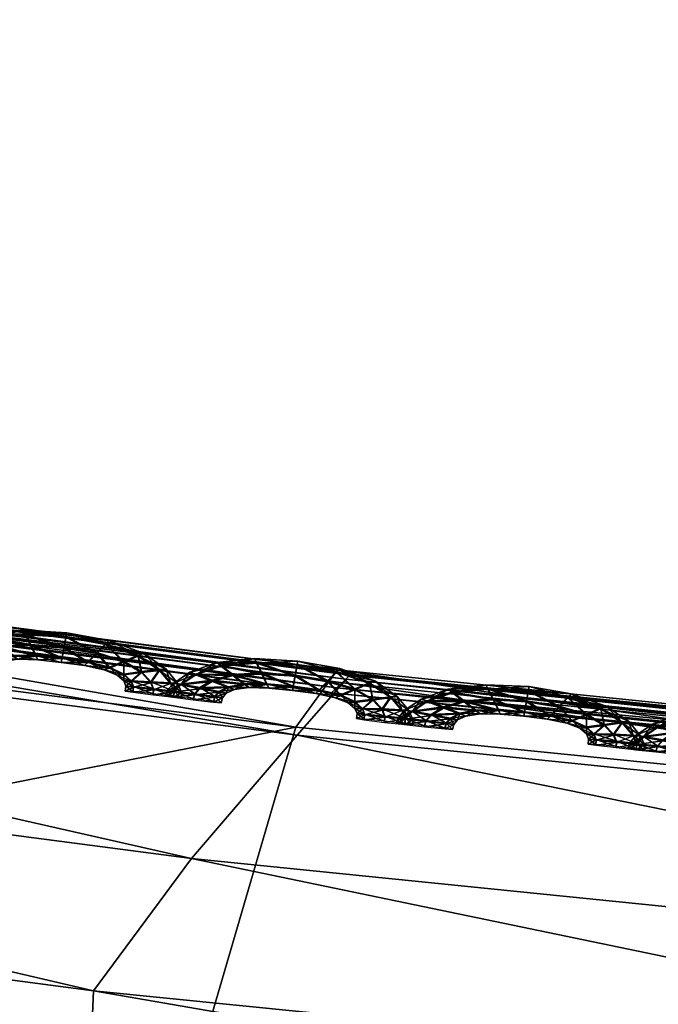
# Model space of a CAD drawing. Extents: x -7.4 to 7.4, y -11.5 to 9.8.
# Tile 329 of 469: x -0.951 to -0.797, y 9.394 to 9.632. Entities that reach past the tile are written whole.
import ezdxf

# ---------------------------------------------------------------- set-up
doc = ezdxf.new("R2010")
doc.units = 0
doc.header["$MEASUREMENT"] = 0
for name, color, linetype in [('A-FURN-3-ST', 150, 'Continuous'), ('A-FURN-3-ST-SEAM', 130, 'Continuous'), ('A-FURN-3-ST-SI', 160, 'Continuous')]:
    doc.layers.add(name, color=color, linetype=linetype)

msp = doc.modelspace()

# ---------------------------------------------------------------- meshes
at = {"layer": 'A-FURN-3-ST'}
mesh = msp.add_polyface(dxfattribs=at)
corners = [(-0.29098, 9.30467, 0.61819), (-0.27167, 9.40709, 1.00151), (0, 9.39906, 1.00155), (0, 9.29704, 0.61819), (-0.5936, 9.32387, 0.61819), (-0.56214, 9.4288, 1.00144), (-0.91719, 9.35069, 0.61819), (-0.8849, 9.46131, 1.00129), (-1.26207, 9.38711, 0.61819), (-1.23172, 9.50581, 1.00113), (-1.62401, 9.43544, 0.61819), (-1.5897, 9.56341, 1.00098), (-1.99018, 9.49361, 0.61819), (-1.94875, 9.63192, 1.00083), (-2.34041, 9.55636, 0.61819), (-1.35123, 9.09059, 0.56582), (-1.73692, 9.11935, 0.56582), (-2.1241, 9.15424, 0.56582), (-1.859, 8.65716, 0.55836), (-2.2831, 8.66878, 0.55836), (-1.44439, 8.6476, 0.55836), (-0.63005, 9.05338, 0.56582), (-0.97932, 9.06921, 0.56582), (-1.03908, 8.64051, 0.55836), (-0.65929, 8.63524, 0.55836), (-1.91804, 8.11232, 0.55836), (-2.39411, 8.11376, 0.55836), (-1.93379, 7.51392, 0.55836), (-1.48547, 8.11113, 0.55836), (-1.49132, 7.51392, 0.55836), (-1.06504, 8.11026, 0.55836), (-1.06876, 7.51392, 0.55836), (-0.67156, 8.1096, 0.55836), (-0.6733, 7.51392, 0.55836), (-0.32248, 8.10911, 0.55836), (0, 8.1089, 0.55836), (0, 7.51392, 0.55836), (-0.31817, 8.63132, 0.55836), (0, 8.62968, 0.55836), (-0.32308, 7.51392, 0.55836), (0, 9.03682, 0.56582), (-0.30741, 9.0416, 0.56582), (0.29098, 9.30467, 0.61819)]
mesh.append_faces([[corners[k] for k in face] for face in [(0, 1, 2), (2, 3, 0), (4, 5, 1), (1, 0, 4), (6, 7, 5), (5, 4, 6), (8, 9, 7), (7, 6, 8), (10, 11, 9), (9, 8, 10), (12, 13, 11), (11, 10, 12), (13, 12, 14), (15, 16, 10), (10, 8, 15), (16, 17, 12), (12, 10, 16), (17, 16, 18), (18, 19, 17), (16, 15, 20), (20, 18, 16), (21, 22, 6), (6, 4, 21), (22, 15, 8), (8, 6, 22), (20, 15, 22), (22, 23, 20), (22, 21, 24), (24, 23, 22), (19, 18, 25), (18, 20, 28), (28, 25, 18), (20, 23, 30), (30, 28, 20), (23, 24, 32), (32, 30, 23), (35, 34, 37), (37, 38, 35), (34, 32, 24), (24, 37, 34), (40, 41, 0), (0, 3, 40), (41, 21, 4), (4, 0, 41), (37, 24, 21), (21, 41, 37), (38, 37, 41), (41, 40, 38), (42, 3, 2), (40, 3, 42)]])
mesh.append_faces([[corners[k] for k in face] for face in [(29, 27, 25), (31, 29, 28), (33, 31, 30), (39, 33, 32)]], dxfattribs={"vtx0": -1, "vtx1": -1, "vtx2": -1})
mesh.append_faces([[corners[k] for k in face] for face in [(26, 25, 27), (25, 28, 29), (28, 30, 31), (30, 32, 33), (34, 35, 36), (32, 34, 39)]], dxfattribs={"vtx1": -1, "vtx2": -1})
mesh = msp.add_polyface(dxfattribs=at)
corners = [(-0.87283, 9.47288, 17.63264), (-0.87501, 9.47078, 17.62134), (-1.2449, 9.51899, 17.61351), (-1.24296, 9.52109, 17.62484), (-0.87631, 9.46955, 17.61473), (-1.24609, 9.51771, 17.60693), (-0.53471, 9.43593, 17.62834), (-0.5327, 9.43799, 17.6396), (-1.61344, 9.57783, 17.59997), (-1.61246, 9.5791, 17.60655), (-1.24743, 9.3698, 17.76043), (-1.2948, 9.42056, 17.66748), (-1.65219, 9.48001, 17.6601), (-0.93369, 9.39773, 17.65706), (-0.93476, 9.3731, 17.67581), (-0.59269, 9.3387, 17.68322), (-0.89499, 9.32341, 17.7683), (-1.29674, 9.44553, 17.64876), (-0.88458, 9.45933, 17.66261), (-0.91007, 9.42962, 17.66082), (-0.56725, 9.39489, 17.66805), (-0.58956, 9.36317, 17.66451), (-1.27624, 9.47762, 17.65272), (-1.25349, 9.50745, 17.65477), (-1.61974, 9.56752, 17.64778), (-1.63909, 9.53749, 17.64557), (-0.87342, 9.47202, 17.65017), (-0.53325, 9.43716, 17.65713), (-0.54358, 9.42452, 17.66965), (-1.24351, 9.52022, 17.64237), (-1.2449, 9.51899, 17.60123), (-1.24296, 9.52109, 17.59609), (-1.61079, 9.58124, 17.58913), (-1.61246, 9.5791, 17.59427), (-1.61079, 9.58124, 17.61788), (-1.61123, 9.58038, 17.63549), (-0.87501, 9.47078, 17.60902), (-0.87283, 9.47288, 17.60389), (-0.53471, 9.43593, 17.61602), (-0.5359, 9.43465, 17.62173)]
mesh.append_faces([[corners[k] for k in face] for face in [(0, 1, 2), (2, 3, 0), (1, 4, 5), (5, 2, 1), (4, 1, 6), (1, 0, 7), (2, 5, 8), (3, 2, 9), (10, 11, 12), (13, 14, 15), (11, 10, 16), (16, 14, 11), (17, 11, 14), (14, 13, 17), (18, 19, 20), (19, 13, 21), (22, 17, 13), (13, 19, 22), (23, 22, 19), (19, 18, 23), (22, 23, 24), (17, 22, 25), (0, 26, 27), (26, 18, 28), (29, 23, 18), (18, 26, 29), (3, 29, 26), (26, 0, 3), (30, 31, 32), (5, 30, 33), (29, 3, 34), (23, 29, 35), (4, 36, 30), (30, 5, 4), (36, 37, 31), (31, 30, 36), (37, 36, 38), (36, 4, 39)]])
mesh = msp.add_polyface(dxfattribs=at)
corners = [(-0.93476, 9.3731, 17.67581), (-0.89499, 9.32341, 17.7683), (-0.56451, 9.28971, 17.77534), (-2.07261, 8.3011, 18.26371), (-1.91864, 8.77223, 18.23218), (-2.29245, 8.80848, 18.22545), (-2.50658, 8.31321, 18.25561), (-2.63329, 8.83947, 18.21788), (-2.1687, 9.2031, 18.1293), (-2.46075, 9.25498, 18.12257), (-1.81998, 9.14233, 18.13607), (-1.64855, 8.28994, 18.27036), (-1.53168, 8.73857, 18.23823), (-1.45539, 9.08601, 18.14223), (-1.1462, 8.71084, 18.24386), (-1.09527, 9.03921, 18.14817), (-1.23394, 8.28071, 18.27603), (-0.83298, 8.27387, 18.28105), (-0.7788, 8.6902, 18.24922), (-0.75585, 9.00398, 18.1541), (-1.70755, 7.77134, 18.29528), (-1.27497, 7.77019, 18.30117), (-0.85894, 7.76932, 18.30608), (-2.18362, 7.77274, 18.28706), (-0.81335, 9.20924, 17.96105), (-0.50512, 9.17752, 17.96717), (-1.15265, 9.25259, 17.95413), (-1.24743, 9.3698, 17.76043), (-1.60256, 9.4286, 17.75332), (-1.50521, 9.30879, 17.94759), (-1.85947, 9.37574, 17.941), (-2.19743, 9.44775, 17.93382), (-2.46914, 9.50927, 17.92716)]
mesh.append_faces([[corners[k] for k in face] for face in [(0, 1, 2), (3, 4, 5), (5, 6, 3), (6, 5, 7), (8, 9, 7), (7, 5, 8), (10, 8, 5), (5, 4, 10), (4, 3, 11), (11, 12, 4), (12, 13, 10), (10, 4, 12), (14, 15, 13), (13, 12, 14), (12, 11, 16), (16, 14, 12), (17, 18, 14), (14, 16, 17), (18, 19, 15), (15, 14, 18), (20, 11, 3), (21, 16, 11), (22, 17, 16), (23, 3, 6), (1, 24, 25), (26, 15, 19), (19, 24, 26), (27, 26, 24), (24, 1, 27), (28, 29, 26), (26, 27, 28), (29, 13, 15), (15, 26, 29), (30, 10, 13), (13, 29, 30), (31, 8, 10), (10, 30, 31), (32, 9, 8)]])
mesh = msp.add_polyface(dxfattribs=at)
corners = [(-0.53471, 9.43593, 17.62834), (-0.5359, 9.43465, 17.62173), (-0.87631, 9.46955, 17.61473), (-0.5327, 9.43799, 17.6396), (-0.87501, 9.47078, 17.62134), (-0.24915, 9.41731, 17.64394), (-0.25034, 9.41521, 17.63264), (-0.25105, 9.41397, 17.62606), (0, 9.40845, 17.63405), (0, 9.40717, 17.62747), (0, 9.41051, 17.6453), (-0.59269, 9.3387, 17.68322), (-0.58956, 9.36317, 17.66451), (-0.93369, 9.39773, 17.65706), (-0.25564, 9.40383, 17.67398), (-0.26981, 9.37425, 17.67253), (0, 9.36749, 17.67402), (0, 9.39704, 17.67539), (-0.56725, 9.39489, 17.66805), (-0.28323, 9.34257, 17.66919), (-0.54358, 9.42452, 17.66965), (-0.88458, 9.45933, 17.66261), (-0.91007, 9.42962, 17.66082), (-0.25034, 9.41521, 17.62036), (-0.53471, 9.43593, 17.61602), (-0.24915, 9.41731, 17.61522), (-0.5327, 9.43799, 17.61088), (0, 9.40845, 17.62176), (0, 9.41051, 17.61663), (-0.53325, 9.43716, 17.65713), (-0.87283, 9.47288, 17.63264), (-0.87342, 9.47202, 17.65017), (-0.87283, 9.47288, 17.60389), (-0.87501, 9.47078, 17.60902), (-0.24947, 9.41644, 17.66143), (0, 9.40964, 17.6628)]
mesh.append_faces([[corners[k] for k in face] for face in [(0, 1, 2), (3, 0, 4), (5, 6, 0), (0, 3, 5), (6, 7, 1), (1, 0, 6), (8, 9, 7), (7, 6, 8), (10, 8, 6), (6, 5, 10), (11, 12, 13), (14, 15, 16), (16, 17, 14), (18, 12, 19), (19, 15, 18), (20, 18, 15), (15, 14, 20), (18, 20, 21), (12, 18, 22), (7, 23, 24), (24, 1, 7), (23, 25, 26), (26, 24, 23), (27, 28, 25), (25, 23, 27), (9, 27, 23), (23, 7, 9), (29, 3, 30), (20, 29, 31), (24, 26, 32), (1, 24, 33), (5, 34, 35), (35, 10, 5), (34, 14, 17), (17, 35, 34), (29, 20, 14), (14, 34, 29), (3, 29, 34), (34, 5, 3)]])
at = {"layer": 'A-FURN-3-ST-SEAM'}
mesh = msp.add_polyface(dxfattribs=at)
corners = [(-0.95863, 9.48282, 17.6164), (-0.95008, 9.4836, 17.61659), (-0.94885, 9.48096, 17.61792), (-0.94081, 9.48039, 17.61808), (-0.95055, 9.48467, 17.61321), (-0.95581, 9.48059, 17.61773), (-0.94129, 9.47783, 17.61682), (-0.94034, 9.48298, 17.61682), (-0.94014, 9.48405, 17.61343), (-0.95965, 9.48376, 17.61298), (-0.96476, 9.48075, 17.61621), (-0.94758, 9.47841, 17.61671), (-0.93504, 9.47688, 17.61693), (-0.9329, 9.47903, 17.61823), (-0.9403, 9.48318, 17.61009), (-0.95008, 9.48376, 17.60986), (-0.96084, 9.47919, 17.61762), (-0.95304, 9.47841, 17.61659), (-0.94145, 9.47692, 17.61347), (-0.94711, 9.4775, 17.61336), (-0.93077, 9.48125, 17.61701), (-0.92997, 9.48216, 17.61366), (-0.93077, 9.48141, 17.61028), (-0.95858, 9.48302, 17.60967), (-0.96618, 9.48141, 17.61282), (-0.9684, 9.47837, 17.61613), (-0.95198, 9.47766, 17.61324), (-0.93583, 9.47614, 17.61355), (-0.92982, 9.47556, 17.61705), (-0.92637, 9.47696, 17.61838), (-0.9329, 9.47927, 17.60898), (-0.94078, 9.48063, 17.60883), (-0.94881, 9.48121, 17.60864), (-0.96381, 9.47742, 17.61754), (-0.95688, 9.47766, 17.61648), (-0.95542, 9.47717, 17.61317), (-0.94758, 9.47857, 17.60997), (-0.94125, 9.47799, 17.61009), (-0.95301, 9.47857, 17.60986), (-0.92289, 9.47845, 17.61716), (-0.92158, 9.47911, 17.61381), (-0.92289, 9.47865, 17.61043), (-0.92637, 9.47721, 17.6091), (-0.95581, 9.48084, 17.60849), (-0.96472, 9.48092, 17.60948), (-0.9701, 9.47878, 17.61271), (-0.96994, 9.4766, 17.61606), (-0.95688, 9.47787, 17.60974), (-0.93504, 9.47705, 17.6102), (-0.93112, 9.47511, 17.61366), (-0.92637, 9.47396, 17.61712), (-0.9221, 9.47445, 17.61845), (-0.92982, 9.47573, 17.61031), (-0.97176, 9.47692, 17.61264), (-0.96508, 9.47594, 17.61751), (-0.95918, 9.47655, 17.61644), (-0.95744, 9.47626, 17.61313), (-0.95918, 9.47672, 17.60971), (-0.9608, 9.47944, 17.60838), (-0.91779, 9.47499, 17.61727), (-0.91616, 9.47528, 17.61393), (-0.91779, 9.47519, 17.61054), (-0.9221, 9.4747, 17.60917), (-0.92637, 9.47412, 17.61039), (-0.96836, 9.47853, 17.6094), (-0.9699, 9.4768, 17.60933), (-0.97216, 9.47565, 17.61264), (-0.97034, 9.47536, 17.61606), (-0.96377, 9.47766, 17.60826), (-0.92799, 9.47383, 17.6137), (-0.92459, 9.47231, 17.61716), (-0.91988, 9.47202, 17.61849), (-0.9703, 9.47552, 17.60933), (-0.96543, 9.4747, 17.61751), (-0.96021, 9.47532, 17.6164), (-0.95835, 9.47519, 17.61309), (-0.96017, 9.47552, 17.60967), (-0.91513, 9.47186, 17.61731), (-0.91335, 9.47186, 17.61397), (-0.91513, 9.47202, 17.61058), (-0.91988, 9.47227, 17.60925), (-0.92459, 9.47247, 17.61043), (-0.92637, 9.47247, 17.61374), (-0.96503, 9.47618, 17.60822), (-0.96539, 9.47495, 17.60822), (-0.92404, 9.47091, 17.61716), (-0.91917, 9.47033, 17.61849), (-0.96053, 9.47416, 17.6164), (-0.95866, 9.474, 17.61309), (-0.96053, 9.47433, 17.60967), (-0.9259, 9.4712, 17.61374), (-0.91426, 9.4698, 17.61735), (-0.91244, 9.46967, 17.614), (-0.9143, 9.47, 17.61058), (-0.91917, 9.47058, 17.60925), (-0.92404, 9.47111, 17.61043), (-0.92602, 9.47, 17.61378), (-0.92416, 9.46971, 17.61716), (-0.91925, 9.46906, 17.61849), (-0.92416, 9.46988, 17.61043), (-0.91434, 9.46852, 17.61735), (-0.91252, 9.46835, 17.614), (-0.91434, 9.46868, 17.61062), (-0.91925, 9.4693, 17.60925)]
mesh.append_faces([[corners[k] for k in face] for face in [(2, 1, 0), (1, 2, 3), (0, 1, 4), (0, 5, 2), (6, 3, 2), (3, 7, 1), (8, 4, 1), (4, 9, 0), (5, 0, 10), (11, 2, 5), (3, 6, 12), (2, 11, 6), (7, 3, 13), (1, 7, 8), (4, 8, 14), (9, 4, 15), (10, 0, 9), (10, 16, 5), (5, 17, 11), (12, 6, 18), (12, 13, 3), (6, 11, 19), (13, 20, 7), (21, 8, 7), (22, 14, 8), (14, 15, 4), (15, 23, 9), (9, 24, 10), (16, 10, 25), (17, 5, 16), (11, 17, 26), (19, 18, 6), (18, 27, 12), (13, 12, 28), (26, 19, 11), (20, 13, 29), (7, 20, 21), (8, 21, 22), (14, 22, 30), (15, 14, 31), (23, 15, 32), (24, 9, 23), (25, 10, 24), (25, 33, 16), (16, 34, 17), (35, 26, 17), (18, 19, 36), (27, 18, 37), (28, 12, 27), (28, 29, 13), (19, 26, 38), (29, 39, 20), (40, 21, 20), (41, 22, 21), (42, 30, 22), (30, 31, 14), (31, 32, 15), (32, 43, 23), (23, 44, 24), (24, 45, 25), (33, 25, 46), (34, 16, 33), (17, 34, 35), (26, 35, 47), (38, 36, 19), (36, 37, 18), (37, 48, 27), (27, 49, 28), (29, 28, 50), (47, 38, 26), (39, 29, 51), (20, 39, 40), (21, 40, 41), (22, 41, 42), (30, 42, 52), (31, 30, 48), (32, 31, 37), (43, 32, 36), (44, 23, 43), (45, 24, 44), (25, 45, 53), (53, 46, 25), (46, 54, 33), (33, 55, 34), (56, 35, 34), (57, 47, 35), (36, 38, 43), (37, 36, 32), (48, 37, 31), (49, 27, 48), (50, 28, 49), (50, 51, 29), (38, 47, 58), (51, 59, 39), (60, 40, 39), (61, 41, 40), (62, 42, 41), (63, 52, 42), (52, 48, 30), (43, 58, 44), (44, 64, 45), (65, 53, 45), (46, 53, 66), (54, 46, 67), (55, 33, 54), (34, 55, 56), (35, 56, 57), (47, 57, 68), (58, 43, 38), (48, 52, 49), (49, 69, 50), (51, 50, 70), (68, 58, 47), (59, 51, 71), (39, 59, 60), (40, 60, 61), (41, 61, 62), (42, 62, 63), (52, 63, 69), (64, 44, 58), (45, 64, 65), (53, 65, 72), (72, 66, 53), (66, 67, 46), (67, 73, 54), (54, 74, 55), (56, 55, 74), (57, 56, 75), (68, 57, 76), (69, 49, 52), (70, 50, 69), (70, 71, 51), (58, 68, 64), (71, 77, 59), (78, 60, 59), (79, 61, 60), (80, 62, 61), (81, 63, 62), (82, 69, 63), (83, 65, 64), (84, 72, 65), (74, 54, 73), (74, 75, 56), (75, 76, 57), (76, 83, 68), (69, 82, 70), (71, 70, 85), (64, 68, 83), (77, 71, 86), (59, 77, 78), (60, 78, 79), (61, 79, 80), (62, 80, 81), (63, 81, 82), (65, 83, 84), (73, 87, 74), (75, 74, 87), (76, 75, 88), (83, 76, 89), (70, 82, 90), (90, 85, 70), (85, 86, 71), (86, 91, 77), (78, 77, 91), (79, 78, 92), (80, 79, 93), (81, 80, 94), (82, 81, 95), (89, 84, 83), (87, 88, 75), (88, 89, 76), (95, 90, 82), (85, 90, 96), (86, 85, 97), (91, 86, 98), (91, 92, 78), (92, 93, 79), (93, 94, 80), (94, 95, 81), (90, 95, 99), (99, 96, 90), (96, 97, 85), (97, 98, 86), (98, 100, 91), (92, 91, 100), (93, 92, 101), (94, 93, 102), (95, 94, 103), (103, 99, 95), (100, 101, 92), (101, 102, 93), (102, 103, 94)]])
mesh = msp.add_polyface(dxfattribs=at)
corners = [(-0.90287, 9.47602, 17.61758), (-0.89436, 9.47676, 17.61781), (-0.89309, 9.47412, 17.6191), (-0.88506, 9.47359, 17.61929), (-0.89483, 9.47783, 17.61442), (-0.9001, 9.47375, 17.61895), (-0.88553, 9.47099, 17.61804), (-0.88458, 9.47622, 17.618), (-0.88443, 9.47725, 17.61465), (-0.90393, 9.47692, 17.61419), (-0.909, 9.47392, 17.61743), (-0.89183, 9.47157, 17.61788), (-0.87928, 9.47013, 17.61815), (-0.87718, 9.47227, 17.61944), (-0.88458, 9.47639, 17.61126), (-0.89436, 9.47696, 17.61108), (-0.90508, 9.47235, 17.61883), (-0.89729, 9.47157, 17.61777), (-0.88569, 9.47013, 17.61465), (-0.89135, 9.4707, 17.61454), (-0.87505, 9.47453, 17.61823), (-0.87426, 9.47544, 17.61484), (-0.87505, 9.4747, 17.61149), (-0.90287, 9.47618, 17.61085), (-0.91046, 9.47458, 17.614), (-0.91264, 9.47153, 17.61731), (-0.89622, 9.47083, 17.61446), (-0.88007, 9.46938, 17.61476), (-0.87406, 9.46885, 17.61823), (-0.87061, 9.47033, 17.61956), (-0.87714, 9.47252, 17.61016), (-0.88506, 9.47383, 17.61001), (-0.89309, 9.47437, 17.60986), (-0.90805, 9.47058, 17.61872), (-0.90112, 9.47083, 17.61769), (-0.89966, 9.47037, 17.61438), (-0.89183, 9.47177, 17.61115), (-0.88553, 9.4712, 17.6113), (-0.89725, 9.47173, 17.61104), (-0.86713, 9.47181, 17.61834), (-0.86583, 9.47247, 17.61503), (-0.86713, 9.47202, 17.61161), (-0.87061, 9.47058, 17.61031), (-0.90005, 9.474, 17.60971), (-0.90896, 9.47408, 17.6107), (-0.91434, 9.47194, 17.61389), (-0.91418, 9.4698, 17.61727), (-0.90112, 9.47103, 17.61096), (-0.87928, 9.47029, 17.61142), (-0.87536, 9.4684, 17.61484), (-0.87061, 9.46728, 17.6183), (-0.8663, 9.46782, 17.61963), (-0.87406, 9.46906, 17.61149), (-0.916, 9.47013, 17.61385), (-0.90932, 9.46909, 17.61868), (-0.90342, 9.46971, 17.61762), (-0.90168, 9.46947, 17.61431), (-0.90342, 9.46988, 17.61088), (-0.90504, 9.4726, 17.60956), (-0.86199, 9.46844, 17.61845), (-0.8604, 9.46873, 17.61511), (-0.86203, 9.4686, 17.61172), (-0.8663, 9.46807, 17.61039), (-0.87061, 9.46745, 17.61157), (-0.9126, 9.47169, 17.61058), (-0.91414, 9.46996, 17.61054), (-0.9164, 9.46881, 17.61385), (-0.91458, 9.46852, 17.61727), (-0.90801, 9.47083, 17.60948), (-0.87223, 9.46716, 17.61492), (-0.86883, 9.46568, 17.61834), (-0.86408, 9.46543, 17.61971), (-0.91454, 9.46868, 17.61054), (-0.90967, 9.46786, 17.61868), (-0.90445, 9.46852, 17.61762), (-0.90259, 9.46835, 17.61431), (-0.90441, 9.46868, 17.61088), (-0.85934, 9.46531, 17.61853), (-0.85759, 9.46531, 17.61518), (-0.85934, 9.46547, 17.61176), (-0.86408, 9.46568, 17.61043), (-0.86883, 9.46584, 17.61161), (-0.87061, 9.4658, 17.61495), (-0.90927, 9.46934, 17.60944), (-0.90963, 9.46811, 17.60944), (-0.86828, 9.46428, 17.61834), (-0.86337, 9.46374, 17.61971), (-0.90477, 9.46732, 17.61758), (-0.9029, 9.46716, 17.61431), (-0.90472, 9.46749, 17.61088), (-0.8701, 9.46456, 17.61495), (-0.8585, 9.46329, 17.61853), (-0.85664, 9.46316, 17.61518), (-0.8585, 9.46345, 17.6118), (-0.86337, 9.46399, 17.61043), (-0.86828, 9.46444, 17.61161), (-0.87022, 9.46337, 17.61495), (-0.86836, 9.46308, 17.61834), (-0.86345, 9.46246, 17.61971), (-0.86836, 9.46324, 17.61161), (-0.85854, 9.46197, 17.61853), (-0.85672, 9.46184, 17.61518), (-0.85854, 9.46213, 17.6118), (-0.86345, 9.46271, 17.61047)]
mesh.append_faces([[corners[k] for k in face] for face in [(2, 1, 0), (1, 2, 3), (0, 1, 4), (0, 5, 2), (6, 3, 2), (3, 7, 1), (8, 4, 1), (4, 9, 0), (5, 0, 10), (11, 2, 5), (3, 6, 12), (2, 11, 6), (7, 3, 13), (1, 7, 8), (4, 8, 14), (9, 4, 15), (10, 0, 9), (10, 16, 5), (5, 17, 11), (12, 6, 18), (12, 13, 3), (6, 11, 19), (13, 20, 7), (21, 8, 7), (22, 14, 8), (14, 15, 4), (15, 23, 9), (9, 24, 10), (16, 10, 25), (17, 5, 16), (11, 17, 26), (19, 18, 6), (18, 27, 12), (13, 12, 28), (26, 19, 11), (20, 13, 29), (7, 20, 21), (8, 21, 22), (14, 22, 30), (15, 14, 31), (23, 15, 32), (24, 9, 23), (25, 10, 24), (25, 33, 16), (16, 34, 17), (35, 26, 17), (18, 19, 36), (27, 18, 37), (28, 12, 27), (28, 29, 13), (19, 26, 38), (29, 39, 20), (40, 21, 20), (41, 22, 21), (42, 30, 22), (30, 31, 14), (31, 32, 15), (32, 43, 23), (23, 44, 24), (24, 45, 25), (33, 25, 46), (34, 16, 33), (17, 34, 35), (26, 35, 47), (38, 36, 19), (36, 37, 18), (37, 48, 27), (27, 49, 28), (29, 28, 50), (47, 38, 26), (39, 29, 51), (20, 39, 40), (21, 40, 41), (22, 41, 42), (30, 42, 52), (31, 30, 48), (32, 31, 37), (43, 32, 36), (44, 23, 43), (45, 24, 44), (25, 45, 53), (53, 46, 25), (46, 54, 33), (33, 55, 34), (56, 35, 34), (57, 47, 35), (36, 38, 43), (37, 36, 32), (48, 37, 31), (49, 27, 48), (50, 28, 49), (50, 51, 29), (38, 47, 58), (51, 59, 39), (60, 40, 39), (61, 41, 40), (62, 42, 41), (63, 52, 42), (52, 48, 30), (43, 58, 44), (44, 64, 45), (65, 53, 45), (46, 53, 66), (54, 46, 67), (55, 33, 54), (34, 55, 56), (35, 56, 57), (47, 57, 68), (58, 43, 38), (48, 52, 49), (49, 69, 50), (51, 50, 70), (68, 58, 47), (59, 51, 71), (39, 59, 60), (40, 60, 61), (41, 61, 62), (42, 62, 63), (52, 63, 69), (64, 44, 58), (45, 64, 65), (53, 65, 72), (72, 66, 53), (66, 67, 46), (67, 73, 54), (54, 74, 55), (56, 55, 74), (57, 56, 75), (68, 57, 76), (69, 49, 52), (70, 50, 69), (70, 71, 51), (58, 68, 64), (71, 77, 59), (78, 60, 59), (79, 61, 60), (80, 62, 61), (81, 63, 62), (82, 69, 63), (83, 65, 64), (84, 72, 65), (74, 54, 73), (74, 75, 56), (75, 76, 57), (76, 83, 68), (69, 82, 70), (71, 70, 85), (64, 68, 83), (77, 71, 86), (59, 77, 78), (60, 78, 79), (61, 79, 80), (62, 80, 81), (63, 81, 82), (65, 83, 84), (73, 87, 74), (75, 74, 87), (76, 75, 88), (83, 76, 89), (70, 82, 90), (90, 85, 70), (85, 86, 71), (86, 91, 77), (78, 77, 91), (79, 78, 92), (80, 79, 93), (81, 80, 94), (82, 81, 95), (89, 84, 83), (87, 88, 75), (88, 89, 76), (95, 90, 82), (85, 90, 96), (86, 85, 97), (91, 86, 98), (91, 92, 78), (92, 93, 79), (93, 94, 80), (94, 95, 81), (90, 95, 99), (99, 96, 90), (96, 97, 85), (97, 98, 86), (98, 100, 91), (92, 91, 100), (93, 92, 101), (94, 93, 102), (95, 94, 103), (103, 99, 95), (100, 101, 92), (101, 102, 93), (102, 103, 94)]])
mesh = msp.add_polyface(dxfattribs=at)
corners = [(-0.84711, 9.46959, 17.6188), (-0.83856, 9.47045, 17.61899), (-0.83729, 9.46786, 17.62032), (-0.82926, 9.46737, 17.62047), (-0.83903, 9.47153, 17.6156), (-0.8443, 9.46741, 17.62013), (-0.8297, 9.46481, 17.61921), (-0.82882, 9.47, 17.61921), (-0.82862, 9.47107, 17.61583), (-0.84814, 9.4705, 17.61537), (-0.8532, 9.46745, 17.61861), (-0.83602, 9.46531, 17.6191), (-0.82348, 9.46395, 17.61933), (-0.82135, 9.46613, 17.62062), (-0.82878, 9.47017, 17.61248), (-0.83856, 9.47066, 17.61226), (-0.84928, 9.46592, 17.62001), (-0.84149, 9.46526, 17.61899), (-0.82989, 9.46395, 17.61587), (-0.83555, 9.46444, 17.61575), (-0.81925, 9.46835, 17.6194), (-0.81845, 9.4693, 17.61606), (-0.81925, 9.46856, 17.61267), (-0.84707, 9.46975, 17.61206), (-0.85466, 9.46807, 17.61522), (-0.85684, 9.46502, 17.61853), (-0.84042, 9.46452, 17.61564), (-0.82427, 9.46321, 17.61594), (-0.81826, 9.46271, 17.61944), (-0.81478, 9.46419, 17.62073), (-0.82135, 9.46638, 17.61138), (-0.82926, 9.46761, 17.61123), (-0.83729, 9.46811, 17.61104), (-0.85225, 9.46411, 17.61994), (-0.84533, 9.46448, 17.61887), (-0.84386, 9.46399, 17.61556), (-0.83602, 9.46551, 17.61237), (-0.8297, 9.46498, 17.61248), (-0.84145, 9.46543, 17.61226), (-0.81133, 9.46572, 17.61956), (-0.81003, 9.46638, 17.61621), (-0.81133, 9.46588, 17.61282), (-0.81478, 9.46444, 17.61149), (-0.84426, 9.46761, 17.61088), (-0.8532, 9.46761, 17.61187), (-0.85858, 9.46539, 17.61511), (-0.85839, 9.46324, 17.61845), (-0.84533, 9.46465, 17.61214), (-0.82348, 9.46415, 17.6126), (-0.81952, 9.46226, 17.61606), (-0.81478, 9.46114, 17.61948), (-0.8105, 9.46172, 17.62081), (-0.81826, 9.46291, 17.61271), (-0.86021, 9.46353, 17.61503), (-0.85352, 9.46263, 17.6199), (-0.84762, 9.46329, 17.61883), (-0.84588, 9.46308, 17.61553), (-0.84762, 9.46349, 17.6121), (-0.84924, 9.46617, 17.61077), (-0.80619, 9.46234, 17.61963), (-0.80457, 9.46263, 17.61628), (-0.80619, 9.4625, 17.6129), (-0.8105, 9.46197, 17.61157), (-0.81478, 9.46135, 17.61275), (-0.85684, 9.46518, 17.6118), (-0.85834, 9.46341, 17.61172), (-0.8606, 9.46226, 17.61503), (-0.85878, 9.46197, 17.61845), (-0.85221, 9.46436, 17.61066), (-0.8164, 9.46102, 17.6161), (-0.813, 9.45954, 17.61952), (-0.80825, 9.45933, 17.62089), (-0.85874, 9.46213, 17.61172), (-0.85387, 9.46139, 17.6199), (-0.84861, 9.46209, 17.6188), (-0.84679, 9.46197, 17.61549), (-0.84861, 9.46226, 17.61206), (-0.8035, 9.45921, 17.61971), (-0.80176, 9.45921, 17.61636), (-0.80354, 9.45937, 17.61298), (-0.80825, 9.45958, 17.61161), (-0.813, 9.4597, 17.61279), (-0.81478, 9.4597, 17.61613), (-0.85348, 9.46288, 17.61062), (-0.85384, 9.46164, 17.61062), (-0.81244, 9.45814, 17.61956), (-0.80753, 9.45764, 17.62089), (-0.84897, 9.4609, 17.6188), (-0.84711, 9.46077, 17.61549), (-0.84893, 9.46106, 17.61206), (-0.81426, 9.45843, 17.61613), (-0.80267, 9.45719, 17.61971), (-0.80081, 9.45711, 17.6164), (-0.80267, 9.45735, 17.61298), (-0.80753, 9.45789, 17.61165), (-0.81244, 9.45834, 17.61282), (-0.81438, 9.45723, 17.61613), (-0.81252, 9.45694, 17.61956), (-0.80761, 9.45636, 17.62089), (-0.81252, 9.45711, 17.61282), (-0.80271, 9.45587, 17.61971), (-0.80085, 9.45575, 17.6164), (-0.80271, 9.45603, 17.61298), (-0.80761, 9.45661, 17.61165)]
mesh.append_faces([[corners[k] for k in face] for face in [(2, 1, 0), (1, 2, 3), (0, 1, 4), (0, 5, 2), (6, 3, 2), (3, 7, 1), (8, 4, 1), (4, 9, 0), (5, 0, 10), (11, 2, 5), (3, 6, 12), (2, 11, 6), (7, 3, 13), (1, 7, 8), (4, 8, 14), (9, 4, 15), (10, 0, 9), (10, 16, 5), (5, 17, 11), (12, 6, 18), (12, 13, 3), (6, 11, 19), (13, 20, 7), (21, 8, 7), (22, 14, 8), (14, 15, 4), (15, 23, 9), (9, 24, 10), (16, 10, 25), (17, 5, 16), (11, 17, 26), (19, 18, 6), (18, 27, 12), (13, 12, 28), (26, 19, 11), (20, 13, 29), (7, 20, 21), (8, 21, 22), (14, 22, 30), (15, 14, 31), (23, 15, 32), (24, 9, 23), (25, 10, 24), (25, 33, 16), (16, 34, 17), (35, 26, 17), (18, 19, 36), (27, 18, 37), (28, 12, 27), (28, 29, 13), (19, 26, 38), (29, 39, 20), (40, 21, 20), (41, 22, 21), (42, 30, 22), (30, 31, 14), (31, 32, 15), (32, 43, 23), (23, 44, 24), (24, 45, 25), (33, 25, 46), (34, 16, 33), (17, 34, 35), (26, 35, 47), (38, 36, 19), (36, 37, 18), (37, 48, 27), (27, 49, 28), (29, 28, 50), (47, 38, 26), (39, 29, 51), (20, 39, 40), (21, 40, 41), (22, 41, 42), (30, 42, 52), (31, 30, 48), (32, 31, 37), (43, 32, 36), (44, 23, 43), (45, 24, 44), (25, 45, 53), (53, 46, 25), (46, 54, 33), (33, 55, 34), (56, 35, 34), (57, 47, 35), (36, 38, 43), (37, 36, 32), (48, 37, 31), (49, 27, 48), (50, 28, 49), (50, 51, 29), (38, 47, 58), (51, 59, 39), (60, 40, 39), (61, 41, 40), (62, 42, 41), (63, 52, 42), (52, 48, 30), (43, 58, 44), (44, 64, 45), (65, 53, 45), (46, 53, 66), (54, 46, 67), (55, 33, 54), (34, 55, 56), (35, 56, 57), (47, 57, 68), (58, 43, 38), (48, 52, 49), (49, 69, 50), (51, 50, 70), (68, 58, 47), (59, 51, 71), (39, 59, 60), (40, 60, 61), (41, 61, 62), (42, 62, 63), (52, 63, 69), (64, 44, 58), (45, 64, 65), (53, 65, 72), (72, 66, 53), (66, 67, 46), (67, 73, 54), (54, 74, 55), (56, 55, 74), (57, 56, 75), (68, 57, 76), (69, 49, 52), (70, 50, 69), (70, 71, 51), (58, 68, 64), (71, 77, 59), (78, 60, 59), (79, 61, 60), (80, 62, 61), (81, 63, 62), (82, 69, 63), (83, 65, 64), (84, 72, 65), (74, 54, 73), (74, 75, 56), (75, 76, 57), (76, 83, 68), (69, 82, 70), (71, 70, 85), (64, 68, 83), (77, 71, 86), (59, 77, 78), (60, 78, 79), (61, 79, 80), (62, 80, 81), (63, 81, 82), (65, 83, 84), (73, 87, 74), (75, 74, 87), (76, 75, 88), (83, 76, 89), (70, 82, 90), (90, 85, 70), (85, 86, 71), (86, 91, 77), (78, 77, 91), (79, 78, 92), (80, 79, 93), (81, 80, 94), (82, 81, 95), (89, 84, 83), (87, 88, 75), (88, 89, 76), (95, 90, 82), (85, 90, 96), (86, 85, 97), (91, 86, 98), (91, 92, 78), (92, 93, 79), (93, 94, 80), (94, 95, 81), (90, 95, 99), (99, 96, 90), (96, 97, 85), (97, 98, 86), (98, 100, 91), (92, 91, 100), (93, 92, 101), (94, 93, 102), (95, 94, 103), (103, 99, 95), (100, 101, 92), (101, 102, 93), (102, 103, 94)]])
mesh = msp.add_polyface(dxfattribs=at)
corners = [(-0.79127, 9.46353, 17.61998), (-0.78276, 9.4644, 17.62016), (-0.78149, 9.4618, 17.6215), (-0.77346, 9.46131, 17.62165), (-0.78324, 9.46547, 17.61678), (-0.78846, 9.46131, 17.62134), (-0.77389, 9.45876, 17.62039), (-0.77299, 9.46395, 17.62039), (-0.77283, 9.46502, 17.61701), (-0.79234, 9.46444, 17.61659), (-0.7974, 9.46135, 17.61982), (-0.78019, 9.45925, 17.62028), (-0.76764, 9.45789, 17.62051), (-0.76554, 9.46007, 17.6218), (-0.77299, 9.46411, 17.61366), (-0.78276, 9.46456, 17.61343), (-0.79345, 9.45983, 17.62119), (-0.78565, 9.45917, 17.62016), (-0.77406, 9.45785, 17.61705), (-0.77971, 9.45838, 17.61693), (-0.76345, 9.4623, 17.62058), (-0.76266, 9.46321, 17.61724), (-0.76345, 9.4625, 17.61385), (-0.79127, 9.4637, 17.61324), (-0.79887, 9.46201, 17.6164), (-0.801, 9.45892, 17.61971), (-0.78458, 9.45846, 17.61682), (-0.76844, 9.45715, 17.61712), (-0.76242, 9.45665, 17.62062), (-0.75898, 9.4581, 17.62195), (-0.76554, 9.46032, 17.61256), (-0.77342, 9.46155, 17.61241), (-0.78146, 9.46205, 17.61222), (-0.79641, 9.45801, 17.62112), (-0.78949, 9.45838, 17.62005), (-0.78802, 9.45793, 17.61674), (-0.78019, 9.45941, 17.61355), (-0.77389, 9.45892, 17.61366), (-0.78565, 9.45933, 17.61343), (-0.75549, 9.45966, 17.62073), (-0.75423, 9.46028, 17.61739), (-0.75553, 9.45983, 17.614), (-0.75898, 9.45834, 17.61267), (-0.78846, 9.46155, 17.61206), (-0.79736, 9.46152, 17.61309), (-0.80275, 9.45933, 17.61628), (-0.80255, 9.45715, 17.61967), (-0.78949, 9.45859, 17.61332), (-0.76764, 9.45805, 17.61378), (-0.76369, 9.4562, 17.61724), (-0.75894, 9.45509, 17.6207), (-0.75467, 9.45562, 17.62203), (-0.76242, 9.45682, 17.61389), (-0.80437, 9.45744, 17.61621), (-0.79768, 9.45653, 17.62108), (-0.79178, 9.45723, 17.62001), (-0.79004, 9.45698, 17.61671), (-0.79178, 9.45739, 17.61328), (-0.79341, 9.46007, 17.61195), (-0.75035, 9.45624, 17.62081), (-0.74873, 9.45657, 17.61751), (-0.75035, 9.45645, 17.61408), (-0.75467, 9.45587, 17.61275), (-0.75894, 9.45525, 17.61397), (-0.801, 9.45908, 17.61298), (-0.80251, 9.45731, 17.61294), (-0.80476, 9.45616, 17.61621), (-0.80294, 9.45587, 17.61963), (-0.79637, 9.45826, 17.61187), (-0.76056, 9.45496, 17.61727), (-0.75716, 9.45348, 17.62073), (-0.75241, 9.45327, 17.62207), (-0.8029, 9.45603, 17.6129), (-0.79803, 9.45533, 17.62108), (-0.79277, 9.45599, 17.61998), (-0.79095, 9.45587, 17.61667), (-0.79277, 9.4562, 17.61324), (-0.74766, 9.45311, 17.62089), (-0.74592, 9.45315, 17.61754), (-0.7477, 9.45332, 17.61416), (-0.75241, 9.45352, 17.61279), (-0.75716, 9.45365, 17.61397), (-0.75894, 9.4536, 17.61731), (-0.79764, 9.45678, 17.61184), (-0.798, 9.45554, 17.61184), (-0.7566, 9.45208, 17.62073), (-0.7517, 9.45154, 17.62207), (-0.79309, 9.4548, 17.61998), (-0.79127, 9.45472, 17.61667), (-0.79309, 9.45501, 17.61324), (-0.75842, 9.45237, 17.61731), (-0.74679, 9.45109, 17.62089), (-0.74497, 9.45101, 17.61758), (-0.74683, 9.4513, 17.61416), (-0.7517, 9.45179, 17.61282), (-0.7566, 9.45224, 17.614), (-0.75854, 9.45117, 17.61731), (-0.75668, 9.45089, 17.62073), (-0.75177, 9.45031, 17.62207), (-0.75668, 9.45105, 17.614), (-0.74687, 9.44981, 17.62089), (-0.74501, 9.44969, 17.61758), (-0.74687, 9.44998, 17.61416), (-0.75177, 9.45056, 17.61282)]
mesh.append_faces([[corners[k] for k in face] for face in [(2, 1, 0), (1, 2, 3), (0, 1, 4), (0, 5, 2), (6, 3, 2), (3, 7, 1), (8, 4, 1), (4, 9, 0), (5, 0, 10), (11, 2, 5), (3, 6, 12), (2, 11, 6), (7, 3, 13), (1, 7, 8), (4, 8, 14), (9, 4, 15), (10, 0, 9), (10, 16, 5), (5, 17, 11), (12, 6, 18), (12, 13, 3), (6, 11, 19), (13, 20, 7), (21, 8, 7), (22, 14, 8), (14, 15, 4), (15, 23, 9), (9, 24, 10), (16, 10, 25), (17, 5, 16), (11, 17, 26), (19, 18, 6), (18, 27, 12), (13, 12, 28), (26, 19, 11), (20, 13, 29), (7, 20, 21), (8, 21, 22), (14, 22, 30), (15, 14, 31), (23, 15, 32), (24, 9, 23), (25, 10, 24), (25, 33, 16), (16, 34, 17), (35, 26, 17), (18, 19, 36), (27, 18, 37), (28, 12, 27), (28, 29, 13), (19, 26, 38), (29, 39, 20), (40, 21, 20), (41, 22, 21), (42, 30, 22), (30, 31, 14), (31, 32, 15), (32, 43, 23), (23, 44, 24), (24, 45, 25), (33, 25, 46), (34, 16, 33), (17, 34, 35), (26, 35, 47), (38, 36, 19), (36, 37, 18), (37, 48, 27), (27, 49, 28), (29, 28, 50), (47, 38, 26), (39, 29, 51), (20, 39, 40), (21, 40, 41), (22, 41, 42), (30, 42, 52), (31, 30, 48), (32, 31, 37), (43, 32, 36), (44, 23, 43), (45, 24, 44), (25, 45, 53), (53, 46, 25), (46, 54, 33), (33, 55, 34), (56, 35, 34), (57, 47, 35), (36, 38, 43), (37, 36, 32), (48, 37, 31), (49, 27, 48), (50, 28, 49), (50, 51, 29), (38, 47, 58), (51, 59, 39), (60, 40, 39), (61, 41, 40), (62, 42, 41), (63, 52, 42), (52, 48, 30), (43, 58, 44), (44, 64, 45), (65, 53, 45), (46, 53, 66), (54, 46, 67), (55, 33, 54), (34, 55, 56), (35, 56, 57), (47, 57, 68), (58, 43, 38), (48, 52, 49), (49, 69, 50), (51, 50, 70), (68, 58, 47), (59, 51, 71), (39, 59, 60), (40, 60, 61), (41, 61, 62), (42, 62, 63), (52, 63, 69), (64, 44, 58), (45, 64, 65), (53, 65, 72), (72, 66, 53), (66, 67, 46), (67, 73, 54), (54, 74, 55), (56, 55, 74), (57, 56, 75), (68, 57, 76), (69, 49, 52), (70, 50, 69), (70, 71, 51), (58, 68, 64), (71, 77, 59), (78, 60, 59), (79, 61, 60), (80, 62, 61), (81, 63, 62), (82, 69, 63), (83, 65, 64), (84, 72, 65), (74, 54, 73), (74, 75, 56), (75, 76, 57), (76, 83, 68), (69, 82, 70), (71, 70, 85), (64, 68, 83), (77, 71, 86), (59, 77, 78), (60, 78, 79), (61, 79, 80), (62, 80, 81), (63, 81, 82), (65, 83, 84), (73, 87, 74), (75, 74, 87), (76, 75, 88), (83, 76, 89), (70, 82, 90), (90, 85, 70), (85, 86, 71), (86, 91, 77), (78, 77, 91), (79, 78, 92), (80, 79, 93), (81, 80, 94), (82, 81, 95), (89, 84, 83), (87, 88, 75), (88, 89, 76), (95, 90, 82), (85, 90, 96), (86, 85, 97), (91, 86, 98), (91, 92, 78), (92, 93, 79), (93, 94, 80), (94, 95, 81), (90, 95, 99), (99, 96, 90), (96, 97, 85), (97, 98, 86), (98, 100, 91), (92, 91, 100), (93, 92, 101), (94, 93, 102), (95, 94, 103), (103, 99, 95), (100, 101, 92), (101, 102, 93), (102, 103, 94)]])
at = {"layer": 'A-FURN-3-ST-SI'}
mesh = msp.add_polyface(dxfattribs=at)
corners = [(0, 9.41162, 11.46456), (-0.24852, 9.41842, 11.46338), (-0.2486, 9.41825, 17.34759), (0, 9.4115, 17.34896), (-0.24915, 9.41731, 17.61522), (0, 9.41051, 17.61663), (-0.53175, 9.43898, 17.34333), (-0.5327, 9.43799, 17.61088), (-0.53163, 9.43915, 11.45981), (-0.87168, 9.474, 11.45395), (-0.87184, 9.47387, 17.33648), (-0.87283, 9.47288, 17.60389), (-1.24205, 9.52204, 17.32884), (-1.24296, 9.52109, 17.59609), (-1.24193, 9.52221, 11.44745), (0, 9.41236, 2.96679), (-0.256, 9.41966, 2.96656), (-0.24943, 9.41854, 7.23698), (0, 9.41171, 7.2377), (-0.53281, 9.43935, 7.23485), (-0.54121, 9.44083, 2.96584), (-0.87485, 9.47515, 2.96466), (-0.87208, 9.47417, 7.23131), (-1.24126, 9.52225, 7.22743), (-1.23655, 9.52241, 2.96337), (-1.60873, 9.58232, 7.22393), (-1.60988, 9.58236, 11.44167), (0, 9.39906, 1.00155), (-0.27167, 9.40709, 1.00151), (-0.56214, 9.4288, 1.00144), (-0.8849, 9.46131, 1.00129), (-1.23172, 9.50581, 1.00113), (-1.60066, 9.58211, 2.96219)]
mesh.append_faces([[corners[k] for k in face] for face in [(0, 1, 2), (2, 3, 0), (2, 4, 5), (5, 3, 2), (6, 7, 4), (4, 2, 6), (1, 8, 6), (6, 2, 1), (8, 9, 10), (10, 6, 8), (10, 11, 7), (7, 6, 10), (12, 13, 11), (11, 10, 12), (9, 14, 12), (12, 10, 9), (15, 16, 17), (17, 18, 15), (18, 17, 1), (1, 0, 18), (17, 19, 8), (8, 1, 17), (16, 20, 19), (19, 17, 16), (20, 21, 22), (22, 19, 20), (19, 22, 9), (9, 8, 19), (22, 23, 14), (14, 9, 22), (21, 24, 23), (23, 22, 21), (25, 23, 24), (26, 14, 23), (27, 28, 16), (16, 15, 27), (28, 29, 20), (20, 16, 28), (29, 30, 21), (21, 20, 29), (30, 31, 24), (24, 21, 30), (32, 24, 31)]])

doc.saveas('drawing.dxf')
